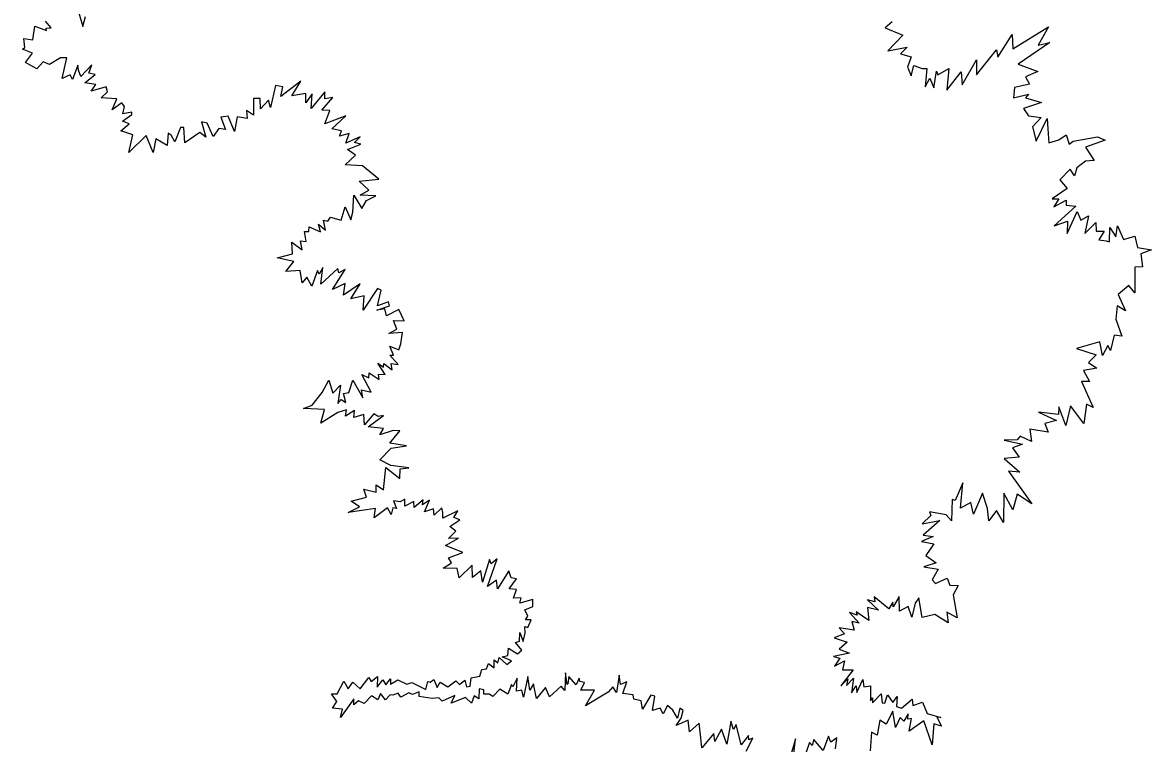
# Model space of a CAD drawing. Extents: x 662444 to 1640468, y 7452018 to 9606170.
# Drawn here: x 1134391 to 1146493, y 8012427 to 8020157 of the extents above; entities that cross this region are included whole.
import ezdxf

# ---------------------------------------------------------------- set-up
doc = ezdxf.new("R2010")
doc.units = 0
doc.layers.add('Level 1', color=7, linetype='Continuous')

msp = doc.modelspace()

# ---------------------------------------------------------------- linework, layer by layer
at = {"layer": 'Level 1'}
for points in [[(1134981, 8020308), (1135036, 8020117), (1135067, 8020223)], [(1137894, 8018967), (1137789, 8018940), (1137811, 8018996), (1137708, 8019019), (1137855, 8019158), (1137632, 8019070), (1137685, 8019214), (1137599, 8019219), (1137718, 8019354), (1137631, 8019341), (1137633, 8019413), (1137486, 8019235), (1137494, 8019394), (1137427, 8019296), (1137428, 8019396), (1137279, 8019373), (1137373, 8019530), (1137160, 8019366), (1137180, 8019468), (1137103, 8019483), (1137049, 8019245), (1137029, 8019325), (1136942, 8019233), (1136937, 8019345), (1136866, 8019345), (1136867, 8019166), (1136792, 8019214), (1136800, 8019127), (1136691, 8019146), (1136664, 8018989), (1136596, 8019152), (1136516, 8019142), (1136566, 8019010), (1136495, 8019022), (1136433, 8018935), (1136371, 8019080), (1136308, 8019092), (1136356, 8018930), (1136291, 8018980), (1136129, 8018868), (1136119, 8019032), (1136083, 8019033), (1136025, 8018880), (1135983, 8018950), (1135953, 8018973), (1135941, 8018839), (1135821, 8018912), (1135791, 8018764), (1135715, 8018945), (1135530, 8018765), (1135574, 8018955), (1135445, 8018997), (1135534, 8019071), (1135464, 8019099), (1135561, 8019173), (1135564, 8019196), (1135466, 8019178), (1135484, 8019257), (1135454, 8019298), (1135350, 8019223), (1135402, 8019341), (1135234, 8019349), (1135302, 8019416), (1135289, 8019467), (1135126, 8019421), (1135177, 8019492), (1135057, 8019510), (1135168, 8019599), (1135102, 8019615), (1135135, 8019705), (1135016, 8019578), (1134990, 8019646), (1134984, 8019699), (1134928, 8019548), (1134901, 8019598), (1134816, 8019559), (1134867, 8019778), (1134797, 8019780), (1134680, 8019709), (1134612, 8019735), (1134545, 8019660), (1134423, 8019728), (1134497, 8019831), (1134391, 8019872), (1134417, 8019889), (1134405, 8019986), (1134502, 8019973), (1134522, 8020120), (1134646, 8020073), (1134643, 8020099), (1134698, 8020100), (1134638, 8020173)], [(1143714, 8020166), (1143639, 8020100), (1143829, 8020021), (1143667, 8019855), (1143876, 8019895), (1143805, 8019823), (1143919, 8019791), (1143877, 8019680), (1143916, 8019585), (1143947, 8019696), (1144037, 8019665), (1144086, 8019666), (1144069, 8019469), (1144116, 8019560), (1144161, 8019456), (1144188, 8019637), (1144204, 8019597), (1144321, 8019666), (1144301, 8019434), (1144453, 8019628), (1144464, 8019490)], [(1144464, 8019490), (1144619, 8019759), (1144618, 8019597), (1144831, 8019864), (1144847, 8019787), (1144999, 8020030), (1145009, 8019876), (1145390, 8020111), (1145279, 8019915), (1145405, 8019942), (1145065, 8019713), (1145277, 8019632), (1145145, 8019575), (1145188, 8019496), (1145026, 8019462), (1145015, 8019352), (1145174, 8019388), (1145145, 8019350), (1145315, 8019299), (1145123, 8019236), (1145177, 8019157), (1145310, 8019140), (1145219, 8019038), (1145256, 8018887), (1145375, 8019128), (1145383, 8019017), (1145393, 8018869), (1145501, 8018901), (1145578, 8018953), (1145613, 8018852), (1145654, 8018886), (1145915, 8018931), (1145998, 8018895), (1145785, 8018820), (1145880, 8018679), (1145788, 8018672), (1145694, 8018601), (1145670, 8018513), (1145621, 8018586), (1145513, 8018471), (1145589, 8018377), (1145429, 8018267), (1145501, 8018268), (1145447, 8018180), (1145580, 8018252), (1145581, 8018199), (1145683, 8018190), (1145451, 8017978), (1145593, 8018027), (1145589, 8017897), (1145696, 8018131), (1145736, 8018038), (1145820, 8018086), (1145781, 8017895), (1145897, 8018015), (1145902, 8017922), (1145986, 8017922), (1145929, 8017829), (1146008, 8017818), (1146043, 8017805), (1146048, 8017961), (1146112, 8017860), (1146129, 8017976), (1146193, 8017831), (1146314, 8017867), (1146344, 8017744), (1146493, 8017721), (1146380, 8017679), (1146398, 8017538), (1146316, 8017536), (1146315, 8017260), (1146251, 8017339), (1146138, 8017240), (1146216, 8017066), (1146126, 8017120), (1146113, 8016977), (1146176, 8016794), (1146093, 8016807), (1146054, 8016640), (1146025, 8016694), (1145968, 8016586), (1145939, 8016735), (1145691, 8016662), (1145901, 8016594), (1145820, 8016514), (1145907, 8016452), (1145766, 8016427), (1145830, 8016307), (1145744, 8016307), (1145870, 8016029), (1145797, 8016067), (1145768, 8015859), (1145626, 8016047), (1145577, 8015838), (1145502, 8016036), (1145497, 8015955), (1145282, 8015980), (1145477, 8015889), (1145350, 8015859), (1145388, 8015764), (1145190, 8015796)], [(1137496, 8016054), (1137603, 8016191), (1137676, 8016322), (1137717, 8016185), (1137799, 8016269), (1137772, 8016073), (1137807, 8016115), (1137855, 8016083), (1137832, 8016181), (1137889, 8016190), (1137932, 8016321), (1138039, 8016134), (1138023, 8016219), (1138127, 8016194), (1138028, 8016382), (1138104, 8016348), (1138106, 8016400), (1138215, 8016329), (1138208, 8016388), (1138277, 8016384), (1138201, 8016504), (1138261, 8016461), (1138265, 8016502), (1138352, 8016435), (1138341, 8016500), (1138416, 8016490), (1138327, 8016592), (1138368, 8016590), (1138330, 8016689), (1138426, 8016647), (1138446, 8016711), (1138465, 8016835), (1138317, 8016824), (1138404, 8016871), (1138367, 8016961), (1138482, 8016960), (1138424, 8017079), (1138292, 8017014), (1138274, 8017087), (1138189, 8017074), (1138326, 8017121), (1138315, 8017163), (1138195, 8017120), (1138237, 8017288), (1138197, 8017307), (1138043, 8017074), (1138054, 8017227), (1137911, 8017196), (1138011, 8017356), (1137833, 8017234), (1137848, 8017361), (1137713, 8017294), (1137850, 8017509), (1137782, 8017474), (1137771, 8017520), (1137587, 8017352), (1137611, 8017532), (1137570, 8017459), (1137553, 8017499), (1137493, 8017332), (1137438, 8017426), (1137388, 8017366), (1137367, 8017497), (1137215, 8017488), (1137300, 8017594), (1137119, 8017633), (1137285, 8017679), (1137278, 8017801), (1137389, 8017721), (1137371, 8017816), (1137430, 8017809), (1137415, 8017917), (1137461, 8017916), (1137464, 8017967), (1137585, 8017914), (1137564, 8017997), (1137638, 8017933), (1137616, 8018038), (1137665, 8018029), (1137692, 8018072), (1137808, 8018040), (1137851, 8018181), (1137910, 8018041), (1137933, 8018123), (1137943, 8018308), (1138027, 8018163), (1138079, 8018248), (1138178, 8018301), (1138012, 8018306), (1138105, 8018360), (1138001, 8018456), (1138209, 8018479), (1138035, 8018620), (1137851, 8018632), (1137962, 8018735), (1137876, 8018797), (1138017, 8018853), (1137948, 8018873), (1138012, 8018932), (1137856, 8018866), (1137894, 8018967)], [(1139721, 8013618), (1139759, 8013522), (1139780, 8013609), (1139775, 8013680), (1139809, 8013669), (1139845, 8013754), (1139784, 8013754), (1139808, 8013791), (1139775, 8013859), (1139860, 8013895), (1139861, 8013971), (1139721, 8013932), (1139736, 8013988), (1139653, 8013985), (1139687, 8014079), (1139609, 8014085), (1139686, 8014191), (1139630, 8014204), (1139604, 8014278), (1139481, 8014085), (1139471, 8014178), (1139376, 8014110), (1139479, 8014408), (1139415, 8014354), (1139396, 8014401), (1139321, 8014157), (1139303, 8014278), (1139216, 8014206), (1139212, 8014340), (1139072, 8014204), (1139050, 8014302), (1138899, 8014307), (1138988, 8014363), (1138959, 8014419), (1139112, 8014476), (1138925, 8014551), (1139066, 8014629), (1138956, 8014624), (1139035, 8014704), (1138970, 8014752), (1139078, 8014825), (1139015, 8014849), (1139057, 8014922), (1138896, 8014843), (1138898, 8014904), (1138885, 8014954), (1138803, 8014875), (1138797, 8014944), (1138699, 8014911), (1138752, 8015035), (1138679, 8014986), (1138685, 8015039), (1138588, 8014958), (1138587, 8015020), (1138489, 8014972), (1138491, 8015045), (1138439, 8015019), (1138368, 8015029), (1138399, 8014946), (1138361, 8014955), (1138342, 8014882), (1138302, 8014952), (1138162, 8014847), (1138174, 8014947), (1137883, 8014905), (1138005, 8014964), (1137915, 8015026), (1138078, 8015069), (1138050, 8015154), (1138182, 8015122), (1138182, 8015199), (1138259, 8015147), (1138287, 8015385), (1138435, 8015267), (1138440, 8015372), (1138533, 8015384), (1138339, 8015406), (1138221, 8015470), (1138343, 8015592), (1138508, 8015618), (1138330, 8015646), (1138436, 8015778), (1138364, 8015783), (1138222, 8015737), (1138260, 8015805), (1138095, 8015823), (1138259, 8015943), (1138203, 8015934), (1138158, 8015961), (1138057, 8015844), (1138048, 8015954), (1137944, 8015924), (1137949, 8015996), (1137852, 8015938), (1137863, 8016004), (1137772, 8015976), (1137587, 8015862), (1137628, 8016009), (1137410, 8016018), (1137403, 8016018), (1137496, 8016054)], [(1145190, 8015796), (1145206, 8015665), (1145085, 8015722), (1145053, 8015683), (1144915, 8015680), (1145112, 8015635), (1145003, 8015598), (1145077, 8015498), (1144915, 8015481), (1145084, 8015337), (1144960, 8015346), (1145212, 8014998), (1145054, 8015102), (1145007, 8014933), (1144911, 8015111), (1144908, 8014798), (1144831, 8014924), (1144751, 8014814), (1144737, 8014947), (1144684, 8015112), (1144587, 8014885), (1144557, 8015010), (1144445, 8014949), (1144470, 8015222), (1144389, 8015033), (1144357, 8015044), (1144351, 8014816), (1144293, 8014880), (1144114, 8014912), (1144130, 8014870), (1144036, 8014781), (1144224, 8014818), (1144047, 8014660), (1144154, 8014647), (1144030, 8014594), (1144159, 8014568), (1144076, 8014442), (1144185, 8014364), (1144052, 8014321), (1144207, 8014295), (1144141, 8014180), (1144178, 8014142), (1144304, 8014200), (1144331, 8014125), (1144420, 8014122), (1144369, 8014021), (1144412, 8013775), (1144301, 8013834), (1144314, 8013721), (1144171, 8013811), (1144036, 8013779), (1143999, 8013990), (1143959, 8013932), (1143923, 8013783), (1143887, 8013897), (1143792, 8013846), (1143788, 8014004), (1143726, 8013892), (1143722, 8013943), (1143678, 8013870), (1143521, 8014000), (1143527, 8013944), (1143451, 8013966), (1143566, 8013856), (1143448, 8013885), (1143464, 8013747), (1143327, 8013840), (1143338, 8013804), (1143255, 8013830), (1143361, 8013717), (1143281, 8013735), (1143305, 8013642), (1143145, 8013667), (1143204, 8013604), (1143093, 8013560), (1143230, 8013512), (1143147, 8013438), (1143257, 8013395), (1143086, 8013358), (1143153, 8013343), (1143095, 8013255), (1143203, 8013313), (1143182, 8013216), (1143297, 8013218), (1143163, 8013046), (1143237, 8013120), (1143224, 8013047), (1143299, 8013128), (1143278, 8012971), (1143329, 8013046), (1143335, 8012974), (1143398, 8013113), (1143411, 8013033), (1143480, 8013045), (1143483, 8012885), (1143504, 8012918), (1143502, 8012863), (1143595, 8012958), (1143605, 8012863), (1143635, 8012859), (1143664, 8012948)], [(1140235, 8013065), (1140230, 8013060), (1140213, 8013183), (1140204, 8012994), (1140165, 8013042), (1140041, 8012926), (1139996, 8013026), (1139902, 8012909), (1139867, 8013066), (1139831, 8012998), (1139807, 8013145), (1139762, 8012922), (1139744, 8012999), (1139687, 8012989), (1139692, 8013126), (1139648, 8013033), (1139634, 8013059), (1139592, 8012955), (1139507, 8013009), (1139433, 8012932), (1139395, 8012955), (1139337, 8012956), (1139335, 8013002), (1139287, 8013011), (1139284, 8012907), (1139233, 8012939), (1139205, 8012858), (1139138, 8012920), (1138987, 8012858), (1139024, 8012943), (1138891, 8012881), (1138854, 8012918), (1138784, 8012908), (1138642, 8012930), (1138644, 8012979), (1138572, 8012952), (1138531, 8012969), (1138445, 8012923), (1138419, 8012968), (1138362, 8012945), (1138331, 8012950), (1138283, 8012896), (1138229, 8012963), (1138199, 8012895), (1138133, 8012936), (1138054, 8012854), (1137994, 8012884), (1137944, 8012840), (1137944, 8012907), (1137799, 8012707), (1137822, 8012793), (1137713, 8012804), (1137761, 8012877), (1137702, 8012960), (1137765, 8012958), (1137837, 8013094), (1137880, 8013011), (1137931, 8013083), (1138011, 8013012), (1138105, 8013134), (1138129, 8013090), (1138197, 8013144), (1138193, 8013031), (1138252, 8013108), (1138285, 8013056), (1138334, 8013119), (1138335, 8013062), (1138413, 8013109), (1138511, 8013064), (1138565, 8013080), (1138714, 8013004), (1138735, 8013093), (1138760, 8013084), (1138800, 8013114), (1138837, 8013026), (1138867, 8013084), (1138950, 8013035), (1139037, 8013099), (1139076, 8013060), (1139134, 8013105), (1139150, 8013034), (1139190, 8013042), (1139202, 8013131), (1139294, 8013147), (1139314, 8013220), (1139366, 8013226), (1139386, 8013284), (1139448, 8013237), (1139448, 8013323), (1139488, 8013291), (1139500, 8013349), (1139581, 8013272), (1139632, 8013312), (1139531, 8013356), (1139593, 8013370), (1139600, 8013449), (1139696, 8013389), (1139745, 8013428), (1139676, 8013510), (1139718, 8013524), (1139721, 8013618)], [(1142150, 8012343), (1142221, 8012483), (1142179, 8012465), (1142173, 8012511), (1142096, 8012412), (1142042, 8012631), (1142014, 8012575), (1141984, 8012666), (1141984, 8012660), (1141943, 8012421), (1141885, 8012582), (1141811, 8012447), (1141801, 8012534), (1141673, 8012379), (1141661, 8012487), (1141646, 8012646), (1141541, 8012550), (1141526, 8012675), (1141397, 8012620), (1141450, 8012698), (1141473, 8012779), (1141436, 8012804), (1141412, 8012699), (1141362, 8012783), (1141304, 8012834), (1141260, 8012745), (1141226, 8012805), (1141144, 8012782), (1141169, 8012935), (1141128, 8012944), (1141037, 8012793), (1141024, 8012883), (1140946, 8012903), (1140937, 8012950), (1140825, 8012962), (1140868, 8013088), (1140803, 8013061), (1140786, 8013160), (1140758, 8012972), (1140720, 8013034), (1140669, 8012977), (1140427, 8012829), (1140522, 8012999), (1140376, 8012998), (1140417, 8013082), (1140366, 8013091), (1140358, 8013127), (1140326, 8013057), (1140247, 8013146), (1140235, 8013065)], [(1143664, 8012948), (1143722, 8012867), (1143768, 8012929), (1143759, 8012825), (1143815, 8012807), (1143928, 8012901), (1143936, 8012835), (1144040, 8012871), (1144089, 8012750), (1144234, 8012707), (1144193, 8012708), (1144243, 8012614), (1144162, 8012638), (1144142, 8012413), (1144053, 8012670), (1143896, 8012559), (1143921, 8012696), (1143882, 8012687), (1143884, 8012746), (1143838, 8012667), (1143801, 8012706), (1143749, 8012597), (1143722, 8012773), (1143648, 8012634), (1143580, 8012675), (1143552, 8012515), (1143494, 8012548), (1143477, 8012348)], [(1142657, 8012283), (1142676, 8012476), (1142616, 8012264)], [(1143105, 8012368), (1143119, 8012487), (1143058, 8012442), (1143031, 8012506), (1142973, 8012352), (1142873, 8012470), (1142856, 8012405), (1142826, 8012438), (1142757, 8012229)]]:
    msp.add_lwpolyline(points, dxfattribs=at)

doc.saveas('drawing.dxf')
